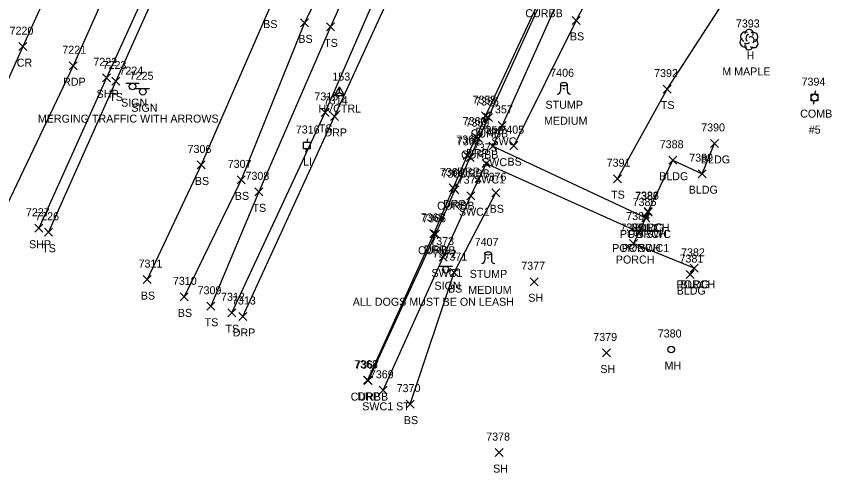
# Model space of a CAD drawing. Extents: x 1678863 to 1683592, y 407783 to 418211.
# Drawn here: x 1681116.6 to 1681320.4, y 408818.5 to 408932.6 of the extents above; entities that cross this region are included whole.
import ezdxf

# ---------------------------------------------------------------- set-up
doc = ezdxf.new("R2010")
doc.units = 0
for name, color, linetype in [('C_A', 7, 'Continuous'), ('C_I', 7, 'Continuous'), ('CPSM', 7, 'Continuous'), ('L_A', 7, 'Continuous'), ('L_C', 7, 'Continuous'), ('L_I', 7, 'Continuous'), ('L_TIC', 7, 'Continuous'), ('LBC', 7, 'Continuous'), ('LBF', 7, 'Continuous'), ('LELB', 7, 'Continuous'), ('LTD', 7, 'Continuous'), ('LTS', 7, 'Continuous'), ('P_A', 7, 'Continuous'), ('P_I', 7, 'Continuous'), ('P_TIC', 7, 'Continuous'), ('PET', 7, 'Continuous'), ('PRC', 7, 'Continuous'), ('PSP', 7, 'Continuous'), ('R_A', 7, 'Continuous'), ('R_I', 7, 'Continuous'), ('R_TIC', 7, 'Continuous'), ('RC', 7, 'Continuous'), ('RDP', 7, 'Continuous'), ('RSW', 7, 'Continuous'), ('S_A', 7, 'Continuous'), ('S_C', 7, 'Continuous'), ('S_I', 7, 'Continuous'), ('SSGN', 7, 'Continuous'), ('U_A', 7, 'Continuous'), ('U_C', 7, 'Continuous'), ('U_I', 7, 'Continuous'), ('ULP', 7, 'Continuous'), ('UP', 7, 'Continuous'), ('UUMH', 7, 'Continuous')]:
    doc.layers.add(name, color=color, linetype=linetype)

msp = doc.modelspace()

# ---------------------------------------------------------------- linework, layer by layer
at = {"layer": 'CPSM'}
for p, q in [((1681196.15, 408912.8), (1681197.4, 408914.97)), ((1681196.15, 408912.8), (1681197.4, 408914.97)), ((1681198.65, 408912.8), (1681197.4, 408914.97)), ((1681197.4, 408913.52), (1681197.4, 408914.97)), ((1681198.65, 408912.8), (1681197.4, 408914.97)), ((1681197.4, 408913.52), (1681197.4, 408914.97)), ((1681196.15, 408912.8), (1681197.4, 408913.52)), ((1681196.15, 408912.8), (1681197.4, 408913.52)), ((1681196.15, 408912.8), (1681198.65, 408912.8)), ((1681196.15, 408912.8), (1681198.65, 408912.8)), ((1681197.4, 408913.52), (1681197.4, 408913.52)), ((1681197.4, 408913.52), (1681198.65, 408912.8)), ((1681197.4, 408913.52), (1681197.4, 408913.52)), ((1681197.4, 408913.52), (1681198.65, 408912.8))]:
    msp.add_line(p, q, dxfattribs=at)
at = {"layer": 'L_TIC'}
for points in [[(1681255.52, 408930.56), (1681257.52, 408932.56)], [(1681257.52, 408930.56), (1681255.52, 408932.56)], [(1681187.66, 408929.94), (1681189.66, 408931.94)], [(1681189.66, 408929.94), (1681187.66, 408931.94)], [(1681194.14, 408928.94), (1681196.14, 408930.94)], [(1681196.14, 408928.94), (1681194.14, 408930.94)], [(1681140.45, 408915.41), (1681142.45, 408917.41)], [(1681142.45, 408915.41), (1681140.45, 408917.41)], [(1681278.27, 408913.4), (1681280.27, 408915.4)], [(1681280.27, 408913.4), (1681278.27, 408915.4)], [(1681192.81, 408907.56), (1681194.81, 408909.56)], [(1681194.81, 408907.56), (1681192.81, 408909.56)], [(1681239.92, 408899.25), (1681241.92, 408901.25)], [(1681241.92, 408899.25), (1681239.92, 408901.25)], [(1681290.12, 408899.81), (1681292.12, 408901.81)], [(1681292.12, 408899.81), (1681290.12, 408901.81)], [(1681161.8, 408894.43), (1681163.8, 408896.43)], [(1681163.8, 408894.43), (1681161.8, 408896.43)], [(1681279.68, 408895.61), (1681281.68, 408897.61)], [(1681281.68, 408895.61), (1681279.68, 408897.61)], [(1681287.06, 408892.25), (1681289.06, 408894.25)], [(1681289.06, 408892.25), (1681287.06, 408894.25)], [(1681171.79, 408890.7), (1681173.79, 408892.7)], [(1681173.79, 408890.7), (1681171.79, 408892.7)], [(1681265.85, 408891), (1681267.85, 408893)], [(1681267.85, 408891), (1681265.85, 408893)], [(1681176.23, 408887.71), (1681178.23, 408889.71)], [(1681178.23, 408887.71), (1681176.23, 408889.71)], [(1681235.47, 408887.48), (1681237.47, 408889.48)], [(1681237.47, 408887.48), (1681235.47, 408889.48)], [(1681273.54, 408882.65), (1681275.54, 408884.65)], [(1681275.54, 408882.65), (1681273.54, 408884.65)], [(1681273.55, 408882.78), (1681275.55, 408884.78)], [(1681275.55, 408882.78), (1681273.55, 408884.78)], [(1681273.55, 408882.78), (1681275.55, 408884.78)], [(1681275.55, 408882.78), (1681273.55, 408884.78)], [(1681272.9, 408881.18), (1681274.9, 408883.18)], [(1681274.9, 408881.18), (1681272.9, 408883.18)], [(1681123.66, 408877.61), (1681125.66, 408879.61)], [(1681125.66, 408877.61), (1681123.66, 408879.61)], [(1681271.29, 408877.66), (1681273.29, 408879.66)], [(1681273.29, 408877.66), (1681271.29, 408879.66)], [(1681269.82, 408874.79), (1681271.82, 408876.79)], [(1681271.82, 408874.79), (1681269.82, 408876.79)], [(1681225.05, 408867.52), (1681227.05, 408869.52)], [(1681227.05, 408867.52), (1681225.05, 408869.52)], [(1681285, 408868.59), (1681287, 408870.59)], [(1681287, 408868.59), (1681285, 408870.59)], [(1681285, 408868.59), (1681287, 408870.59)], [(1681287, 408868.59), (1681285, 408870.59)], [(1681148.29, 408865.77), (1681150.29, 408867.77)], [(1681150.29, 408865.77), (1681148.29, 408867.77)], [(1681245.07, 408865.24), (1681247.07, 408867.24)], [(1681247.07, 408865.24), (1681245.07, 408867.24)], [(1681284.05, 408867.02), (1681286.05, 408869.02)], [(1681286.05, 408867.02), (1681284.05, 408869.02)], [(1681157.53, 408861.46), (1681159.53, 408863.46)], [(1681159.53, 408861.46), (1681157.53, 408863.46)], [(1681164.27, 408859.11), (1681166.27, 408861.11)], [(1681166.27, 408859.11), (1681164.27, 408861.11)], [(1681169.47, 408857.48), (1681171.47, 408859.48)], [(1681171.47, 408857.48), (1681169.47, 408859.48)], [(1681263.08, 408847.43), (1681265.08, 408849.43)], [(1681265.08, 408847.43), (1681263.08, 408849.43)], [(1681214.01, 408834.65), (1681216.01, 408836.65)], [(1681216.01, 408834.65), (1681214.01, 408836.65)], [(1681236.3, 408822.53), (1681238.3, 408824.53)], [(1681238.3, 408822.53), (1681236.3, 408824.53)]]:
    msp.add_lwpolyline(points, dxfattribs=at)
at = {"layer": 'LBC'}
for points in [[(1681274.55, 408883.78), (1681280.68, 408896.61), (1681288.06, 408893.25), (1681291.12, 408900.81)], [(1681285.05, 408868.02), (1681286, 408869.59)]]:
    msp.add_lwpolyline(points, dxfattribs=at)
at = {"layer": 'LBF'}
msp.add_lwpolyline([(1681286, 408869.59), (1681270.82, 408875.79), (1681272.29, 408878.66), (1681273.9, 408882.18), (1681274.55, 408883.78)], dxfattribs=at)
at = {"layer": 'LELB'}
for points in [[(1681226.66, 409104.44), (1681205.1, 409058.68), (1681184.51, 409011.99), (1681161.54, 408961.1), (1681141.45, 408916.41), (1681124.66, 408878.61)], [(1681243.4, 409094.2), (1681225.35, 409045.85), (1681212.18, 409013.61), (1681201.34, 408985.02), (1681198.56, 408978.35), (1681197.68, 408975.25), (1681196.19, 408972.64), (1681179.87, 408934.65), (1681162.8, 408895.43), (1681149.29, 408866.77)], [(1681249, 409090.21), (1681229.5, 409044.17), (1681217.3, 409011.78), (1681206.02, 408982.06), (1681208.55, 408971.2), (1681188.66, 408930.94), (1681172.79, 408891.7), (1681158.53, 408862.46)], [(1681170.47, 408858.48), (1681193.81, 408908.56), (1681213.64, 408954.08), (1681231.57, 408995.49), (1681256.28, 409046.4)], [(1681266.85, 408892), (1681279.27, 408914.4), (1681303.13, 408951.17), (1681310.35, 408982.93)], [(1681215.31, 408977.62), (1681212.69, 408969.43), (1681195.14, 408929.94), (1681177.23, 408888.71), (1681165.27, 408860.11)], [(1681260.68, 408939.64), (1681256.52, 408931.56), (1681240.92, 408900.25)], [(1681215.01, 408835.65), (1681226.05, 408868.52), (1681236.47, 408888.48)]]:
    msp.add_lwpolyline(points, dxfattribs=at)
at = {"layer": 'LTD'}
msp.add_line((1681299.7, 408926.79), (1681299.7, 408926.79), dxfattribs=at)
msp.add_line((1681299.7, 408926.79), (1681299.7, 408926.79), dxfattribs=at)
msp.add_arc((1681299.74, 408928.23), 1.05, 335.5272, 180.9563, dxfattribs=at)
for centre, major_axis, ratio, start_param, end_param in [((1681298.9, 408927.46), (1.21, -0.51), 0.895232, 1.570796, 4.712389), ((1681300.74, 408927.38), (-1.14, -0.48), 0.949671, 1.570796, 4.712389), ((1681298.61, 408926.08), (0.58, -1.04), 0.959034, 3.141593, 6.283185), ((1681299.49, 408927.25), (-0.208, -0.792), 0.645439, 3.141593, 6.283185), ((1681300.2, 408926.63), (-0.5, 0.667), 0.989748, 3.141593, 6.283185), ((1681300.7, 408925.96), (-1.09, 0.79), 0.841452, 1.570796, 4.712389), ((1681299.7, 408925.29), (0.26, 1.06), 0.942809, 1.570796, 4.712389), ((1681299.24, 408926.04), (-0.625, -0.083), 0.423636, 0, 3.141593)]:
    msp.add_ellipse(centre, major_axis=major_axis, ratio=ratio, start_param=start_param, end_param=end_param, dxfattribs=at)
at = {"layer": 'LTS'}
for p, q in [((1681252.61, 408915.62), (1681252.61, 408913.95)), ((1681253.45, 408914.48), (1681253.45, 408914.48)), ((1681253.45, 408914.48), (1681253.45, 408914.48)), ((1681253.45, 408914.45), (1681253.45, 408914.45)), ((1681254.28, 408915.45), (1681254.28, 408915.62)), ((1681254.28, 408915.62), (1681254.28, 408913.95)), ((1681233.68, 408873.33), (1681233.68, 408871.66)), ((1681235.34, 408873.16), (1681235.34, 408873.33)), ((1681235.34, 408873.33), (1681235.34, 408871.66)), ((1681234.51, 408872.19), (1681234.51, 408872.19)), ((1681234.51, 408872.19), (1681234.51, 408872.19)), ((1681234.51, 408872.16), (1681234.51, 408872.16))]:
    msp.add_line(p, q, dxfattribs=at)
for centre in [(1681253.45, 408914.48), (1681234.51, 408872.19)]:
    msp.add_circle(centre, 0.0833, dxfattribs=at)
for centre, start, end in [((1681251.78, 408913.95), 270, 360), ((1681255.11, 408913.95), 180, 270), ((1681232.84, 408871.66), 270, 360), ((1681236.18, 408871.66), 180, 270)]:
    msp.add_arc(centre, 0.833, start, end, dxfattribs=at)
for centre in [(1681253.45, 408915.62), (1681234.51, 408873.33)]:
    msp.add_ellipse(centre, major_axis=(-0.833, 0), ratio=0.5, dxfattribs=at)
at = {"layer": 'P_TIC'}
for points in [[(1681117.28, 408924), (1681119.28, 408926)], [(1681119.28, 408924), (1681117.28, 408926)], [(1681129.82, 408919.23), (1681131.82, 408921.23)], [(1681131.82, 408919.23), (1681129.82, 408921.23)], [(1681138.13, 408916.21), (1681140.13, 408918.21)], [(1681140.13, 408916.21), (1681138.13, 408918.21)], [(1681121.27, 408878.61), (1681123.27, 408880.61)], [(1681123.27, 408878.61), (1681121.27, 408880.61)]]:
    msp.add_lwpolyline(points, dxfattribs=at)
at = {"layer": 'PET'}
msp.add_lwpolyline([(1681215.54, 409109.21), (1681194.68, 409062.93), (1681174.14, 409018.65), (1681151.29, 408966.34), (1681130.82, 408920.23), (1681113.39, 408883.66)], dxfattribs=at)
at = {"layer": 'PRC'}
msp.add_lwpolyline([(1681204.79, 409115.4), (1681183.02, 409068.67), (1681163.62, 409024.21), (1681139.43, 408971.77), (1681118.28, 408925), (1681102.11, 408888.97)], dxfattribs=at)
at = {"layer": 'PSP'}
msp.add_lwpolyline([(1681224.42, 409105.57), (1681203.3, 409058.9), (1681182.44, 409013.08), (1681159.37, 408961.79), (1681139.13, 408917.21), (1681122.27, 408879.61)], dxfattribs=at)
at = {"layer": 'R_TIC'}
for points in [[(1681195.13, 408906.56), (1681197.13, 408908.56)], [(1681197.13, 408906.56), (1681195.13, 408908.56)], [(1681232.9, 408906.74), (1681234.9, 408908.74)], [(1681234.9, 408906.74), (1681232.9, 408908.74)], [(1681233.58, 408906.3), (1681235.58, 408908.3)], [(1681235.58, 408906.3), (1681233.58, 408908.3)], [(1681237, 408904.33), (1681239, 408906.33)], [(1681239, 408904.33), (1681237, 408906.33)], [(1681230.54, 408901.4), (1681232.54, 408903.4)], [(1681232.54, 408901.4), (1681230.54, 408903.4)], [(1681231.15, 408901.02), (1681233.15, 408903.02)], [(1681233.15, 408901.02), (1681231.15, 408903.02)], [(1681234.67, 408899.12), (1681236.67, 408901.12)], [(1681236.67, 408899.12), (1681234.67, 408901.12)], [(1681228.31, 408896.79), (1681230.31, 408898.79)], [(1681230.31, 408896.79), (1681228.31, 408898.79)], [(1681229, 408896.32), (1681231, 408898.32)], [(1681231, 408896.32), (1681229, 408898.32)], [(1681233, 408894.8), (1681235, 408896.8)], [(1681235, 408894.8), (1681233, 408896.8)], [(1681224.77, 408888.68), (1681226.77, 408890.68)], [(1681226.77, 408888.68), (1681224.77, 408890.68)], [(1681225.18, 408888.24), (1681227.18, 408890.24)], [(1681227.18, 408888.24), (1681225.18, 408890.24)], [(1681229.18, 408886.74), (1681231.18, 408888.74)], [(1681231.18, 408886.74), (1681229.18, 408888.74)], [(1681272.9, 408881.18), (1681274.9, 408883.18)], [(1681274.9, 408881.18), (1681272.9, 408883.18)], [(1681271.29, 408877.66), (1681273.29, 408879.66)], [(1681273.29, 408877.66), (1681271.29, 408879.66)], [(1681220, 408877.33), (1681222, 408879.33)], [(1681222, 408877.33), (1681220, 408879.33)], [(1681220.41, 408877.11), (1681222.41, 408879.11)], [(1681222.41, 408877.11), (1681220.41, 408879.11)], [(1681222.33, 408871.42), (1681224.33, 408873.42)], [(1681224.33, 408871.42), (1681222.33, 408873.42)], [(1681172.22, 408856.55), (1681174.22, 408858.55)], [(1681174.22, 408856.55), (1681172.22, 408858.55)], [(1681203.35, 408840.63), (1681205.35, 408842.63)], [(1681205.35, 408840.63), (1681203.35, 408842.63)], [(1681203.58, 408840.52), (1681205.58, 408842.52)], [(1681205.58, 408840.52), (1681203.58, 408842.52)], [(1681207.29, 408838.1), (1681209.29, 408840.1)], [(1681209.29, 408838.1), (1681207.29, 408840.1)]]:
    msp.add_lwpolyline(points, dxfattribs=at)
at = {"layer": 'RC'}
msp.add_lwpolyline([(1681254.3, 408941.69), (1681250.98, 408940.63), (1681248.24, 408937.36), (1681234.58, 408907.3), (1681232.15, 408902.02), (1681230, 408897.32), (1681226.18, 408889.24), (1681221.41, 408878.11), (1681204.58, 408841.52)], dxfattribs=at)
at = {"layer": 'RDP'}
for points in [[(1681173.22, 408857.55), (1681196.13, 408907.56), (1681216.71, 408952.56), (1681235.1, 408994.15), (1681257.81, 409043.74)], [(1681291.48, 409026.88), (1681275.31, 408988.48), (1681257.43, 408949.45), (1681254.84, 408943.86), (1681254.27, 408942.01), (1681250.92, 408941.31), (1681247.82, 408937.61), (1681233.9, 408907.74), (1681231.54, 408902.4), (1681229.31, 408897.79), (1681225.77, 408889.68), (1681221, 408878.33), (1681204.35, 408841.63)]]:
    msp.add_lwpolyline(points, dxfattribs=at)
at = {"layer": 'RSW'}
for points in [[(1681254.3, 408941.69), (1681238, 408905.33), (1681235.67, 408900.12), (1681273.9, 408882.18)], [(1681208.29, 408839.1), (1681223.33, 408872.42), (1681230.18, 408887.74), (1681234, 408895.8), (1681272.29, 408878.66)]]:
    msp.add_lwpolyline(points, dxfattribs=at)
at = {"layer": 'SSGN'}
for p, q in [((1681144.02, 408915.86), (1681147.35, 408915.86)), ((1681145.66, 408915.03), (1681145.66, 408915.03)), ((1681146.58, 408914.58), (1681149.92, 408914.58)), ((1681148.23, 408913.74), (1681148.23, 408913.74)), ((1681222.32, 408870.09), (1681225.66, 408870.09)), ((1681223.97, 408869.25), (1681223.97, 408869.25))]:
    msp.add_line(p, q, dxfattribs=at)
for centre in [(1681145.66, 408915.03), (1681148.23, 408913.74), (1681223.97, 408869.25)]:
    msp.add_circle(centre, 0.833, dxfattribs=at)
at = {"layer": 'ULP'}
for p, q in [((1681189.37, 408901.95), (1681189.2, 408901.12)), ((1681188.37, 408899.45), (1681188.37, 408901.12)), ((1681188.37, 408901.12), (1681190.04, 408901.12)), ((1681189.2, 408900.29), (1681189.2, 408900.29)), ((1681190.04, 408901.12), (1681190.04, 408899.45)), ((1681190.04, 408899.45), (1681188.37, 408899.45)), ((1681188.95, 408898.62), (1681189.2, 408899.45))]:
    msp.add_line(p, q, dxfattribs=at)
at = {"layer": 'UP'}
for p, q in [((1681315.29, 408911.43), (1681315.29, 408913.09)), ((1681315.29, 408913.09), (1681316.95, 408913.09)), ((1681316.37, 408913.93), (1681316.12, 408913.09)), ((1681316.12, 408912.26), (1681316.12, 408912.26)), ((1681316.95, 408913.09), (1681316.95, 408911.43)), ((1681316.95, 408911.43), (1681315.29, 408911.43)), ((1681315.87, 408910.59), (1681316.12, 408911.43))]:
    msp.add_line(p, q, dxfattribs=at)
msp.add_circle((1681316.12, 408912.26), 0.833, dxfattribs=at)
at = {"layer": 'UUMH'}
for p, q in [((1681280.26, 408849.3), (1681280.26, 408849.3)), ((1681281.1, 408849.3), (1681281.1, 408849.3))]:
    msp.add_line(p, q, dxfattribs=at)
msp.add_circle((1681280.26, 408849.3), 0.833, dxfattribs=at)

# ---------------------------------------------------------------- texts
at = {"layer": 'C_A'}
msp.add_text('HVCTRL', height=2, dxfattribs=at).set_placement((1681192.09, 408908.52))
msp.add_text('HVCTRL', height=2, dxfattribs=at).set_placement((1681192.09, 408908.52))
at = {"layer": 'C_I'}
msp.add_text('153', height=2, dxfattribs=at).set_placement((1681195.6, 408916.52))
msp.add_text('153', height=2, dxfattribs=at).set_placement((1681195.6, 408916.52))
at = {"layer": 'L_A'}
for s, p in [('BS', (1681178.31, 408929.65)), ('BS', (1681254.96, 408926.56)), ('BS', (1681187.1, 408925.94)), ('TS', (1681193.55, 408924.94)), ('H', (1681299.13, 408921.79)), ('TS', (1681139.86, 408911.41)), ('STUMP', (1681248.87, 408909.48)), ('TS', (1681277.68, 408909.4)), ('TS', (1681192.21, 408903.56)), ('BLDG', (1681287.71, 408895.81)), ('BS', (1681239.36, 408895.25)), ('BS', (1681161.24, 408890.43)), ('BLDG', (1681277.27, 408891.61)), ('BLDG', (1681284.65, 408888.25)), ('BS', (1681171.23, 408886.7)), ('TS', (1681265.26, 408887)), ('TS', (1681175.64, 408883.71)), ('BS', (1681234.91, 408883.48)), ('PORCH', (1681270.17, 408878.78)), ('BLDG', (1681271.14, 408878.78)), ('SILL', (1681271.8, 408878.65)), ('PORCH', (1681269.52, 408877.18)), ('TS', (1681123.07, 408873.61)), ('PORCH', (1681267.92, 408873.66)), ('PORCH', (1681266.44, 408870.79)), ('STUMP', (1681229.93, 408867.19)), ('BS', (1681224.49, 408863.52)), ('PORCH', (1681281.62, 408864.59)), ('BLDG', (1681282.59, 408864.59)), ('BS', (1681147.73, 408861.77)), ('SH', (1681244.56, 408861.24)), ('BLDG', (1681281.64, 408863.02)), ('BS', (1681156.97, 408857.46)), ('TS', (1681163.68, 408855.11)), ('TS', (1681168.88, 408853.48)), ('SH', (1681262.57, 408843.43)), ('BS', (1681213.45, 408830.65)), ('SH', (1681235.78, 408818.53))]:
    msp.add_text(s, height=2, dxfattribs=at).set_placement(p)
at = {"layer": 'L_C'}
for s, p in [('M MAPLE', (1681293.05, 408917.79)), ('MEDIUM', (1681248.5, 408905.48)), ('MEDIUM', (1681229.56, 408863.19))]:
    msp.add_text(s, height=2, dxfattribs=at).set_placement(p)
at = {"layer": 'L_I'}
for s, p in [('7393', (1681296.44, 408929.79)), ('7223', (1681138.19, 408919.41)), ('7406', (1681250.05, 408917.48)), ('7392', (1681276.01, 408917.4)), ('7315', (1681191.11, 408911.56)), ('7405', (1681237.58, 408903.25)), ('7390', (1681287.77, 408903.81)), ('7306', (1681159.41, 408898.43)), ('7388', (1681277.42, 408899.61)), ('7389', (1681284.79, 408896.25)), ('7307', (1681169.45, 408894.7)), ('7391', (1681264.15, 408895)), ('7308', (1681173.89, 408891.71)), ('7376', (1681233.15, 408891.48)), ('7386', (1681271.23, 408886.78)), ('7386', (1681271.23, 408886.78)), ('7387', (1681271.28, 408886.65)), ('7385', (1681270.64, 408885.18)), ('7226', (1681121.35, 408881.61)), ('7384', (1681269.03, 408881.66)), ('7383', (1681267.56, 408878.79)), ('7407', (1681231.17, 408875.19)), ('7371', (1681223.36, 408871.52)), ('7382', (1681282.74, 408872.59)), ('7382', (1681282.74, 408872.59)), ('7311', (1681147.17, 408869.77)), ('7381', (1681282.36, 408871.02)), ('7377', (1681242.81, 408869.24)), ('7310', (1681155.75, 408865.46)), ('7309', (1681161.92, 408863.11)), ('7312', (1681167.78, 408861.48)), ('7379', (1681260.81, 408851.43)), ('7370', (1681211.66, 408838.65)), ('7378', (1681234.04, 408826.53))]:
    msp.add_text(s, height=2, dxfattribs=at).set_placement(p)
at = {"layer": 'P_A'}
for s, p in [('CR', (1681116.72, 408920)), ('RDP', (1681128.3, 408915.23)), ('SHP', (1681136.67, 408912.21)), ('SHP', (1681119.81, 408874.61))]:
    msp.add_text(s, height=2, dxfattribs=at).set_placement(p)
at = {"layer": 'P_I'}
for s, p in [('7220', (1681114.94, 408928)), ('7221', (1681128.12, 408923.23)), ('7222', (1681135.87, 408920.21)), ('7227', (1681119.01, 408882.61))]:
    msp.add_text(s, height=2, dxfattribs=at).set_placement(p)
at = {"layer": 'R_A'}
for s, p in [('CURBB', (1681243.82, 408932.36)), ('DRP', (1681193.62, 408902.56)), ('CURBB', (1681230.16, 408902.3)), ('DRP', (1681231.39, 408902.74)), ('SWC', (1681235.36, 408900.33)), ('CURBB', (1681227.74, 408897.02)), ('DRP', (1681229.03, 408897.4)), ('SWC', (1681233.03, 408895.12)), ('CURBB', (1681225.59, 408892.32)), ('DRP', (1681226.8, 408892.79)), ('SWC1', (1681231.04, 408890.8)), ('CURBB', (1681221.77, 408884.24)), ('DRP', (1681223.26, 408884.68)), ('SWC1', (1681227.22, 408882.74)), ('POR SWC', (1681267.45, 408877.18)), ('POR SWC1', (1681265.52, 408873.66)), ('CURBB', (1681217, 408873.11)), ('DRP', (1681218.49, 408873.33)), ('SWC1', (1681220.37, 408867.42)), ('DRP', (1681170.7, 408852.55)), ('CURBB', (1681200.17, 408836.52)), ('DRP', (1681201.84, 408836.63)), ('SWC1 ST', (1681203.07, 408834.1))]:
    msp.add_text(s, height=2, dxfattribs=at).set_placement(p)
at = {"layer": 'R_I'}
for s, p in [('7314', (1681193.44, 408910.56)), ('7355', (1681230.64, 408910.74)), ('7356', (1681231.27, 408910.3)), ('7357', (1681234.74, 408908.33)), ('7360', (1681228.15, 408905.4)), ('7359', (1681228.88, 408905.02)), ('7358', (1681232.41, 408903.12)), ('7361', (1681226.57, 408900.79)), ('7362', (1681226.7, 408900.32)), ('7375', (1681230.74, 408898.8)), ('7364', (1681222.46, 408892.68)), ('7363', (1681222.88, 408892.24)), ('7374', (1681226.92, 408890.74)), ('7385', (1681270.64, 408885.18)), ('7384', (1681269.03, 408881.66)), ('7365', (1681217.69, 408881.33)), ('7366', (1681218.05, 408881.11)), ('7373', (1681220.07, 408875.42)), ('7313', (1681170.52, 408860.55)), ('7368', (1681201.05, 408844.63)), ('7367', (1681201.28, 408844.52)), ('7369', (1681204.97, 408842.1))]:
    msp.add_text(s, height=2, dxfattribs=at).set_placement(p)
at = {"layer": 'S_A'}
for p in [(1681142.8, 408910.01), (1681145.37, 408908.72), (1681221.11, 408864.23)]:
    msp.add_text('SIGN', height=2, dxfattribs=at).set_placement(p)
at = {"layer": 'S_C'}
for s, p in [('MERGING TRAFFIC WITH ARROWS', (1681122, 408906.01)), ('ALL DOGS MUST BE ON LEASH', (1681200.71, 408860.23))]:
    msp.add_text(s, height=2, dxfattribs=at).set_placement(p)
at = {"layer": 'S_I'}
for s, p in [('7224', (1681142.38, 408918.01)), ('7225', (1681144.95, 408916.72)), ('7372', (1681220.69, 408872.23))]:
    msp.add_text(s, height=2, dxfattribs=at).set_placement(p)
at = {"layer": 'U_A'}
for s, p in [('COMB', (1681312.51, 408907.26)), ('LI', (1681188.31, 408895.29)), ('MH', (1681278.62, 408844.3))]:
    msp.add_text(s, height=2, dxfattribs=at).set_placement(p)
at = {"layer": 'U_C'}
msp.add_text('#5', height=2, dxfattribs=at).set_placement((1681314.66, 408903.26))
at = {"layer": 'U_I'}
for s, p in [('7394', (1681312.86, 408915.26)), ('7316', (1681186.46, 408903.29)), ('7380', (1681276.92, 408852.3))]:
    msp.add_text(s, height=2, dxfattribs=at).set_placement(p)

doc.saveas('drawing.dxf')
